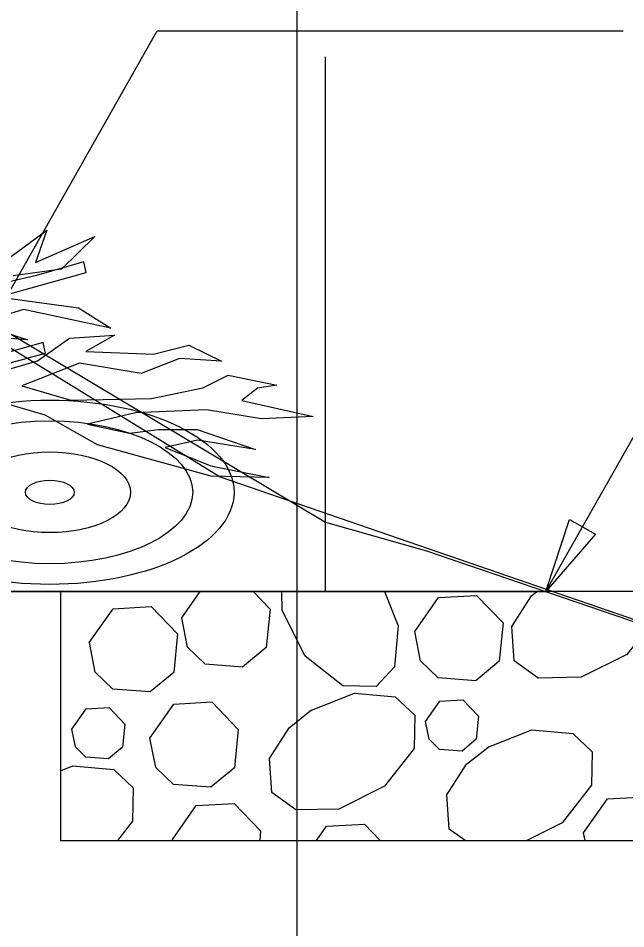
# Model space of a CAD drawing. Extents: x 1578769 to 1579225, y 724002 to 724828.
# Drawn here: x 1578887.89 to 1578892.79, y 724259.42 to 724266.77 of the extents above; entities that cross this region are included whole.
import ezdxf

# ---------------------------------------------------------------- set-up
doc = ezdxf.new("R2010")
doc.units = 0
for name, color, linetype in [('1', 7, 'Continuous'), ('Default', 7, 'Continuous'), ('G-ANNO-SYMB', 7, 'Continuous'), ('Old_Level_1', 7, 'Continuous'), ('Old_Level_41', 7, 'Continuous'), ('R_Exist Surface', 7, 'Continuous'), ('R_Fin Surface', 7, 'Continuous'), ('R_Rip-Rap', 7, 'Continuous')]:
    doc.layers.add(name, color=color, linetype=linetype)

msp = doc.modelspace()

# ---------------------------------------------------------------- linework, layer by layer
at = {"layer": '1'}
msp.add_line((1578890.3629, 724262.1406), (1578890.3629, 724266.4539), dxfattribs=at)
for points in [[(1578887.3891, 724263.8078), (1578889.0078, 724266.6631), (1578892.7644, 724266.6631)], [(1578892.1409, 724262.1406), (1578893.5092, 724264.5542), (1578894.1944, 724264.5542)]]:
    msp.add_lwpolyline(points, dxfattribs=at)
msp.add_lwpolyline([(1578892.5412, 724262.6034), (1578892.1409, 724262.1406), (1578892.3324, 724262.7218)], close=True, dxfattribs=at)
at = {"layer": 'Default'}
msp.add_lwpolyline([(1578826.0255, 724272.5032), (1578843.3555, 724272.5401), (1578848.2155, 724272.5635), (1578852.6555, 724272.595), (1578873.8055, 724272.6788), (1578875.7055, 724271.5561), (1578889.5155, 724263.0674), (1578894.1955, 724261.4542), (1578913.4555, 724256.0233), (1578914.4855, 724256.0503), (1578915.0355, 724256.0648), (1578992.4955, 724256.633), (1578992.5155, 724256.6332), (1578992.5655, 724256.634), (1578992.7355, 724256.6395), (1578993.7055, 724256.6683), (1579090.3555, 724259.5284), (1579113.0855, 724262.2287), (1579131.1755, 724264.3983), (1579155.0155, 724266.7223), (1579177.0055, 724269.2293), (1579191.5255, 724270.8846)], dxfattribs=at)
at = {"layer": 'G-ANNO-SYMB'}
msp.add_lwpolyline([(1578883.1561, 724263.2754), (1578884.2134, 724263.3581), (1578884.7993, 724263.4749), (1578885.6005, 724263.6752), (1578886.204, 724263.7058), (1578886.8361, 724263.738), (1578887.4449, 724263.8849), (1578888.1054, 724264.0636), (1578888.0879, 724264.1497), (1578887.7031, 724264.0431), (1578887.1201, 724263.912), (1578886.6204, 724263.7995), (1578886.8094, 724264.0123), (1578887.3549, 724264.1851), (1578887.0389, 724264.169), (1578886.6312, 724264.0322), (1578886.488, 724263.8799), (1578886.0944, 724263.8164), (1578885.4335, 724263.7828), (1578884.8305, 724263.6071), (1578883.7966, 724263.4095), (1578883.104, 724263.3888)], close=True, dxfattribs=at)
at = {"layer": 'Old_Level_1'}
for p, q in [((1578887.7904, 724264.8155), (1578888.1165, 724265.0568)), ((1578888.1165, 724265.0568), (1578888.0244, 724264.7942)), ((1578888.0244, 724264.7942), (1578888.5028, 724265.0052)), ((1578888.5028, 724265.0052), (1578888.234, 724264.7427)), ((1578888.234, 724264.7427), (1578887.8451, 724264.6869)), ((1578887.7192, 724264.5189), (1578888.3712, 724264.4289)), ((1578887.929, 724264.4161), (1578887.5674, 724264.304)), ((1578888.6343, 724264.2655), (1578887.929, 724264.4161)), ((1578888.3712, 724264.4289), (1578888.6343, 724264.2655)), ((1578887.5674, 724264.304), (1578887.9602, 724264.1711)), ((1578887.9602, 724264.1711), (1578887.2075, 724264.2269)), ((1578888.0415, 724264.0034), (1578888.2988, 724264.1838)), ((1578888.2988, 724264.1838), (1578888.6615, 724264.2097)), ((1578888.6615, 724264.2097), (1578888.4311, 724264.0766)), ((1578888.4311, 724264.0766), (1578888.9778, 724264.0553)), ((1578888.9778, 724264.0553), (1578889.2617, 724264.128)), ((1578889.2617, 724264.128), (1578889.5255, 724263.9993)), ((1578887.6286, 724263.8825), (1578888.0415, 724264.0034)), ((1578889.1862, 724264.0209), (1578888.8772, 724263.9007)), ((1578889.5255, 724263.9993), (1578889.1862, 724264.0209)), ((1578888.3812, 724263.9824), (1578887.9163, 724263.801)), ((1578888.8772, 724263.9007), (1578888.3812, 724263.9824)), ((1578889.3739, 724263.7843), (1578889.58, 724263.8876)), ((1578889.58, 724263.8876), (1578889.9715, 724263.8063)), ((1578887.9163, 724263.801), (1578888.3098, 724263.6851)), ((1578888.9597, 724263.698), (1578889.3739, 724263.7843)), ((1578889.8158, 724263.7807), (1578889.6881, 724263.6813)), ((1578889.9715, 724263.8063), (1578889.8158, 724263.7807)), ((1578888.1033, 724263.5651), (1578887.5541, 724263.7238)), ((1578888.3098, 724263.6851), (1578888.9597, 724263.698)), ((1578889.6881, 724263.6813), (1578890.2634, 724263.5526)), ((1578888.5252, 724263.3245), (1578888.1033, 724263.5651)), ((1578888.8317, 724263.5823), (1578888.4439, 724263.4921)), ((1578889.4034, 724263.6079), (1578888.8317, 724263.5823)), ((1578889.847, 724263.535), (1578889.4034, 724263.6079)), ((1578888.4439, 724263.4921), (1578888.7835, 724263.4192)), ((1578890.2634, 724263.5526), (1578889.847, 724263.535)), ((1578888.7835, 724263.4192), (1578889.0171, 724263.4493)), ((1578889.0171, 724263.4493), (1578889.3294, 724263.4492)), ((1578889.3294, 724263.4492), (1578889.8006, 724263.2863)), ((1578889.3311, 724263.3633), (1578889.0722, 724263.3029)), ((1578889.8006, 724263.2863), (1578889.3311, 724263.3633)), ((1578889.4413, 724263.0707), (1578888.5252, 724263.3245)), ((1578889.0722, 724263.3029), (1578889.4395, 724263.1564)), ((1578889.4395, 724263.1564), (1578889.9092, 724263.0622)), ((1578889.9092, 724263.0622), (1578889.4413, 724263.0707))]:
    msp.add_line(p, q, dxfattribs=at)
for major_axis in [(1.4858, 0), (1.152, 0), (0.6509, 0), (0.1966, 0)]:
    msp.add_ellipse((1578888.141, 724262.942), major_axis=major_axis, ratio=0.5, dxfattribs=at)
at = {"layer": 'Old_Level_41'}
msp.add_line((1578890.1355, 724252.1406), (1578890.1355, 724282.1406), dxfattribs=at)
msp.add_lwpolyline([(1578883.5056, 724263.8948), (1578884.5608, 724263.9843), (1578885.1436, 724264.1049), (1578885.9396, 724264.3103), (1578886.5422, 724264.3448), (1578887.1735, 724264.381), (1578887.7785, 724264.5319), (1578888.4343, 724264.7148), (1578888.4146, 724264.8008), (1578888.0326, 724264.6917), (1578887.453, 724264.5568), (1578886.9562, 724264.4412), (1578887.1397, 724264.6551), (1578887.6808, 724264.8314), (1578887.3651, 724264.8133), (1578886.961, 724264.6739), (1578886.8217, 724264.5207), (1578886.4298, 724264.4546), (1578885.7699, 724264.4168), (1578885.1714, 724264.2372), (1578884.1426, 724264.033), (1578883.4507, 724264.0079)], close=True, dxfattribs=at)
msp.add_lwpolyline([(1578925.1355, 724262.1406), (1578825.1355, 724262.1406)], dxfattribs=at)
at = {"layer": 'R_Exist Surface'}
msp.add_lwpolyline([(1578826.0615, 724272.509), (1578843.2548, 724272.529), (1578855.2039, 724272.6492), (1578859.1769, 724272.5966), (1578872.1674, 724272.6166), (1578873.0865, 724272.6566), (1578874.1626, 724272.4572), (1578875.1607, 724271.8979), (1578886.1377, 724265.2246), (1578890.3629, 724262.6997), (1578891.1796, 724262.4685), (1578894.2334, 724261.427), (1578900.147, 724259.7444), (1578907.1975, 724257.7729), (1578912.1497, 724256.411), (1578913.1349, 724256.1129), (1578914.1783, 724256.0326), (1578918.1363, 724256.0555), (1578925.1356, 724256.1047)], dxfattribs=at)
at = {"layer": 'R_Fin Surface'}
msp.add_lwpolyline([(1578876.1006, 724262.1406), (1578892.1409, 724262.1406)], dxfattribs=at)
msp.add_lwpolyline([(1578876.1006, 724262.1406), (1578892.1409, 724262.1406)], dxfattribs=at)
at = {"layer": 'R_Rip-Rap'}
for p, q in [((1578899.5716, 724262.1406), (1578888.2264, 724262.1406)), ((1578888.2264, 724262.1406), (1578888.2264, 724260.134)), ((1578889.2046, 724261.9302), (1578889.3524, 724262.1406)), ((1578892.4577, 724260.134), (1578892.4457, 724260.1956)), ((1578888.2264, 724260.134), (1578898.7776, 724260.134)), ((1578889.131, 724260.134), (1578889.1294, 724260.142))]:
    msp.add_line(p, q, dxfattribs=at)
for points in [[(1578889.7808, 724262.1406), (1578889.9166, 724261.9999), (1578889.8857, 724261.6902), (1578889.6961, 724261.5326), (1578889.3934, 724261.5546), (1578889.251, 724261.6927), (1578889.2047, 724261.9302)], [(1578890.8396, 724262.1406), (1578890.9496, 724261.8636), (1578890.921, 724261.5334), (1578890.7718, 724261.3766), (1578890.504, 724261.3816), (1578890.1996, 724261.6197), (1578890.0157, 724261.9877), (1578890.013, 724262.1406)], [(1578891.0837, 724261.8199), (1578891.2758, 724262.0932), (1578891.5826, 724262.1106), (1578891.7957, 724261.8896), (1578891.7648, 724261.5799), (1578891.5754, 724261.4223), (1578891.2726, 724261.4442), (1578891.1301, 724261.5823), (1578891.084, 724261.8199)], [(1578893.0365, 724262.1406), (1578893.0327, 724261.938), (1578892.7946, 724261.6337), (1578892.4267, 724261.4497), (1578892.0798, 724261.4436), (1578891.8847, 724261.5823), (1578891.8661, 724261.8586), (1578892.0246, 724262.1056), (1578892.0685, 724262.1406)], [(1578888.4596, 724261.7299), (1578888.6517, 724262.003), (1578888.9584, 724262.0206), (1578889.1716, 724261.7996), (1578889.1407, 724261.4897), (1578888.9513, 724261.3322), (1578888.6484, 724261.3542), (1578888.506, 724261.4923), (1578888.4598, 724261.7297)], [(1578890.2374, 724261.1784), (1578890.5968, 724261.3209), (1578890.9268, 724261.2924), (1578891.0837, 724261.1433), (1578891.0788, 724260.8754), (1578890.8407, 724260.571), (1578890.4727, 724260.387), (1578890.1258, 724260.381), (1578889.9307, 724260.5197), (1578889.9121, 724260.7959), (1578890.0706, 724261.043), (1578890.252, 724261.1877)], [(1578888.319, 724261.0309), (1578888.4343, 724261.1947), (1578888.6183, 724261.2053), (1578888.7463, 724261.0726), (1578888.7277, 724260.8869), (1578888.6141, 724260.7923), (1578888.4323, 724260.8054), (1578888.3468, 724260.8883), (1578888.3191, 724261.0307)], [(1578888.9486, 724260.96), (1578889.1406, 724261.2333), (1578889.4473, 724261.2507), (1578889.6604, 724261.0297), (1578889.6296, 724260.72), (1578889.4401, 724260.5624), (1578889.1374, 724260.5843), (1578888.9948, 724260.7224), (1578888.9487, 724260.96)], [(1578891.1713, 724261.0939), (1578891.2866, 724261.2579), (1578891.4706, 724261.2683), (1578891.5984, 724261.1357), (1578891.58, 724260.9499), (1578891.4663, 724260.8553), (1578891.2846, 724260.8684), (1578891.1991, 724260.9514), (1578891.1714, 724261.0939)], [(1578891.669, 724260.8834), (1578892.0283, 724261.0259), (1578892.3584, 724260.9974), (1578892.5153, 724260.8483), (1578892.5103, 724260.5804), (1578892.2721, 724260.276), (1578891.9882, 724260.134)], [(1578891.4899, 724260.134), (1578891.3623, 724260.2247), (1578891.3437, 724260.5009), (1578891.5021, 724260.748), (1578891.6836, 724260.8927)], [(1578888.2264, 724260.6956), (1578888.327, 724260.7354), (1578888.6571, 724260.7069), (1578888.814, 724260.5577), (1578888.809, 724260.2899), (1578888.687, 724260.134)], [(1578892.4456, 724260.1956), (1578892.6377, 724260.4689), (1578892.9443, 724260.4864), (1578893.1576, 724260.2653), (1578893.1445, 724260.134)], [(1578889.1293, 724260.142), (1578889.3213, 724260.4153), (1578889.628, 724260.4327), (1578889.8411, 724260.2117), (1578889.8334, 724260.134)], [(1578890.2914, 724260.134), (1578890.3714, 724260.2479), (1578890.6781, 724260.2654), (1578890.8049, 724260.134)]]:
    msp.add_lwpolyline(points, dxfattribs=at)

doc.saveas('drawing.dxf')
